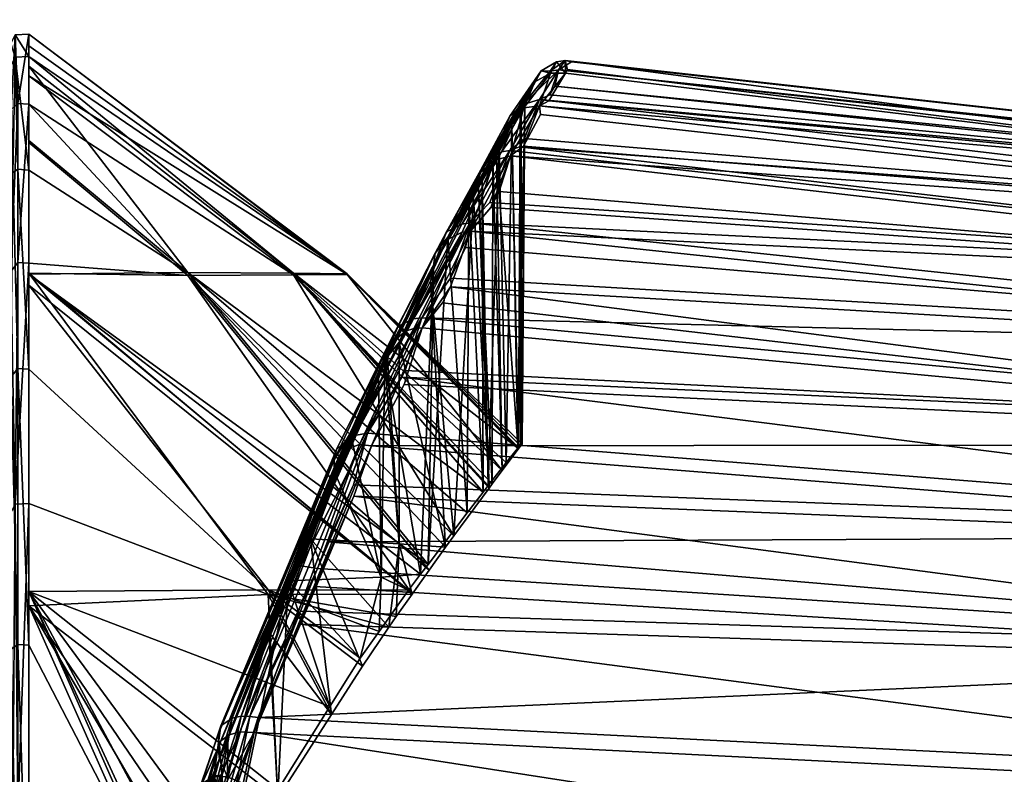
# Model space of a CAD drawing. Extents: x -0.107 to 0.167, y -0.11 to 0.018.
# Tile 359 of 376: x 0.128 to 0.14, y -0.071 to -0.062. Entities that reach past the tile are written whole.
import ezdxf

# ---------------------------------------------------------------- set-up
doc = ezdxf.new("R2010")
doc.units = 0
doc.layers.add('mesh', color=7, linetype='CONTINUOUS')

msp = doc.modelspace()

# ---------------------------------------------------------------- meshes
at = {"layer": 'mesh'}
mesh = msp.add_polyface(dxfattribs=at)
corners = [(0.127957, -0.062221, 0.005078), (0.127955, -0.061996, 0.003083), (0.127957, -0.062043, 0.00379), (0.127957, -0.062468, 0.006354), (0.127955, -0.06255, 0.006619), (0.132068, -0.064758, 0.002954), (0.128184, -0.062336, 0.005558), (0.128184, -0.061828, 0.002501), (0.132068, -0.064751, -0.000575), (0.128184, -0.061971, -0.000226), (0.128184, -0.0621, -0.002706), (0.128184, -0.063125, -0.006427), (0.128184, -0.062216, -0.003126), (0.128184, -0.063485, -0.007732), (0.128184, -0.062682, 0.007644), (0.127955, -0.061974, -0.000499), (0.127957, -0.061929, -0.000104), (0.127962, -0.061941, 0.002495), (0.127964, -0.062212, -0.002688), (0.127967, -0.062748, 0.007625), (0.127955, -0.062857, 0.007593), (0.128015, -0.061836, 0.0025), (0.128015, -0.062108, -0.002705), (0.127987, -0.063517, -0.007719), (0.128049, -0.062671, 0.007647), (0.128049, -0.063474, -0.007736), (0.127955, -0.062476, -0.00513), (0.127955, -0.06165, 0.001147), (0.127955, -0.062486, -0.004042)]
mesh.append_faces([[corners[k] for k in face] for face in [(0, 1, 2, 2), (3, 4, 0, 0), (5, 6, 7, 7), (8, 9, 10, 10), (10, 11, 12, 12), (13, 11, 10, 10), (9, 7, 10, 10), (6, 14, 7, 7), (15, 16, 17, 17), (18, 16, 15, 15), (17, 0, 2, 2), (17, 3, 0, 0), (19, 3, 17, 17), (17, 16, 18, 18), (2, 1, 17, 17), (3, 20, 4, 4), (19, 20, 3, 3), (17, 21, 19, 19), (17, 22, 21, 21), (18, 22, 17, 17), (18, 23, 22, 22), (19, 21, 24, 24), (23, 25, 22, 22), (24, 7, 14, 14), (21, 7, 24, 24), (21, 10, 7, 7), (22, 10, 21, 21), (22, 13, 10, 10), (25, 13, 22, 22), (15, 26, 18, 18), (17, 27, 15, 15), (26, 28, 18, 18), (1, 27, 17, 17)]])
mesh = msp.add_polyface(dxfattribs=at)
corners = [(0.128184, -0.064754, -0.010137), (0.133053, -0.068297, -0.008831), (0.130122, -0.064737, -0.007326), (0.133726, -0.067415, -0.005199), (0.131412, -0.064744, -0.004042), (0.13415, -0.066879, -0.001253), (0.132068, -0.064751, -0.000575), (0.134179, -0.066849, 0.000818), (0.132068, -0.064758, 0.002954), (0.134157, -0.066872, -0.000778), (0.133957, -0.067152, 0.006055), (0.131412, -0.064765, 0.00642), (0.133367, -0.067947, 0.009941), (0.130122, -0.064772, 0.009705), (0.128184, -0.062336, 0.005558), (0.128184, -0.062216, -0.003126), (0.133293, -0.064304, -0.008062), (0.133118, -0.064657, -0.008725), (0.128184, -0.061828, 0.002501), (0.128184, -0.062682, 0.007644), (0.128184, -0.0621, -0.002706), (0.128184, -0.061971, -0.000226), (0.132875, -0.0653, -0.011356), (0.132111, -0.066732, -0.01347), (0.132977, -0.065289, -0.011391), (0.132689, -0.065389, -0.011253), (0.133279, -0.06424, -0.008947), (0.133567, -0.06413, -0.009059), (0.132878, -0.06542, 0.013812), (0.132072, -0.066887, 0.015866), (0.132779, -0.065453, 0.013765), (0.132701, -0.065587, 0.012845), (0.133084, -0.06484, 0.011145), (0.133143, -0.064597, 0.011265), (0.132563, -0.065758, 0.013526), (0.132561, -0.065861, 0.013468), (0.133468, -0.064242, 0.011494), (0.132625, -0.065582, 0.013646), (0.133281, -0.064337, 0.01141), (0.133141, -0.064501, -0.008804), (0.132527, -0.065843, -0.010954), (0.13256, -0.06564, -0.011074), (0.13298, -0.06541, 0.013847), (0.132218, -0.066835, 0.015953)]
mesh.append_faces([[corners[k] for k in face] for face in [(0, 1, 2, 2), (3, 4, 2, 2), (4, 5, 6, 6), (6, 7, 8, 8), (5, 9, 6, 6), (10, 11, 8, 8), (11, 12, 13, 13), (11, 14, 8, 8), (4, 15, 2, 2), (16, 1, 17, 17), (8, 18, 6, 6), (13, 19, 11, 11), (6, 20, 4, 4), (18, 21, 6, 6), (22, 23, 24, 24), (25, 23, 22, 22), (22, 26, 25, 25), (24, 27, 22, 22), (28, 29, 30, 30), (31, 32, 33, 33), (33, 34, 31, 31), (34, 35, 31, 31), (30, 36, 28, 28), (37, 38, 30, 30), (33, 37, 34, 34), (33, 38, 37, 37), (39, 40, 41, 41), (39, 17, 40, 40), (39, 16, 17, 17), (26, 41, 25, 25), (26, 39, 41, 41), (42, 43, 28, 28)]])
mesh = msp.add_polyface(dxfattribs=at)
corners = [(0.128184, -0.062216, -0.003126), (0.128184, -0.063125, -0.006427), (0.130122, -0.064737, -0.007326), (0.127955, -0.065049, -0.010702), (0.127957, -0.065308, -0.011187), (0.127957, -0.06467, -0.010054), (0.128184, -0.064622, 0.012483), (0.130122, -0.064772, 0.009705), (0.128184, -0.064745, 0.012663), (0.131412, -0.064765, 0.00642), (0.128184, -0.062682, 0.007644), (0.128184, -0.062336, 0.005558), (0.128184, -0.063147, 0.008804), (0.131412, -0.064744, -0.004042), (0.128184, -0.0621, -0.002706), (0.128184, -0.063485, -0.007732), (0.128184, -0.064754, -0.010137), (0.128184, -0.065917, -0.012343), (0.128184, -0.064889, -0.010395), (0.127955, -0.063618, -0.007678), (0.127964, -0.066011, -0.01228), (0.127957, -0.062759, -0.005228), (0.127955, -0.063518, -0.007467), (0.127955, -0.062486, -0.004042), (0.127964, -0.062212, -0.002688), (0.127967, -0.062748, 0.007625), (0.127955, -0.063624, 0.010031), (0.127955, -0.062857, 0.007593), (0.127963, -0.064722, 0.01243), (0.127957, -0.065358, 0.013563), (0.127955, -0.065195, 0.013248), (0.127987, -0.063517, -0.007719), (0.128049, -0.062671, 0.007647), (0.128049, -0.064612, 0.012488), (0.128049, -0.065908, -0.01235), (0.128049, -0.063474, -0.007736), (0.127955, -0.064899, 0.013272)]
mesh.append_faces([[corners[k] for k in face] for face in [(0, 1, 2, 2), (3, 4, 5, 5), (6, 7, 8, 8), (9, 10, 11, 11), (7, 12, 10, 10), (6, 12, 7, 7), (13, 14, 0, 0), (2, 15, 16, 16), (2, 1, 15, 15), (15, 17, 16, 16), (17, 18, 16, 16), (12, 6, 10, 10), (5, 4, 19, 19), (4, 20, 19, 19), (19, 21, 22, 22), (19, 23, 21, 21), (24, 23, 19, 19), (25, 26, 27, 27), (28, 26, 25, 25), (29, 30, 28, 28), (19, 31, 24, 24), (19, 20, 31, 31), (28, 32, 33, 33), (25, 32, 28, 28), (31, 34, 35, 35), (20, 34, 31, 31), (33, 10, 6, 6), (32, 10, 33, 33), (35, 17, 15, 15), (34, 17, 35, 35), (36, 28, 30, 30), (36, 26, 28, 28)]])
mesh = msp.add_polyface(dxfattribs=at)
corners = [(0.134601, -0.062462, -0.003134), (0.134538, -0.062569, -0.003617), (0.148091, -0.063876, -0.003378), (0.148091, -0.068102, 0.01646), (0.148091, -0.069567, 0.018244), (0.132149, -0.067464, 0.016764), (0.148091, -0.066833, 0.014534), (0.133229, -0.065104, 0.013313), (0.133328, -0.06491, 0.012889), (0.148091, -0.064933, 0.010345), (0.133821, -0.063942, 0.010764), (0.133921, -0.063746, 0.010334), (0.134217, -0.063195, 0.008484), (0.134425, -0.062808, 0.007183), (0.148091, -0.064317, 0.008125), (0.134169, -0.063202, -0.006468), (0.148091, -0.064248, -0.005653), (0.134228, -0.0631, -0.00601), (0.148091, -0.065661, -0.01003), (0.133511, -0.064429, -0.009736), (0.133326, -0.064805, -0.010413), (0.132732, -0.066013, -0.012586), (0.148091, -0.0667, -0.012086), (0.132772, -0.065932, -0.012439), (0.134643, -0.06226, -0.001418), (0.159952, -0.064952, 0.001232), (0.134805, -0.062164, 0.000139), (0.159952, -0.065016, -0.002573), (0.134724, -0.062147, 0.001236), (0.148091, -0.063922, 0.005854), (0.134754, -0.062258, 0.003615), (0.132762, -0.066104, 0.01487), (0.13298, -0.06541, 0.013847), (0.132365, -0.066851, 0.016023), (0.148091, -0.065773, 0.012489), (0.133569, -0.064229, 0.011523), (0.134058, -0.063313, 0.009064), (0.134525, -0.062641, 0.006103), (0.134728, -0.062301, 0.003897), (0.134414, -0.062701, 0.006515), (0.134414, -0.062624, -0.004043), (0.134051, -0.063245, -0.006602), (0.148091, -0.064842, -0.007878), (0.133567, -0.06413, -0.009059), (0.133805, -0.06388, -0.008276), (0.132977, -0.065289, -0.011391), (0.132314, -0.066696, -0.013565), (0.132143, -0.067325, -0.014314), (0.148091, -0.06795, -0.014024)]
mesh.append_faces([[corners[k] for k in face] for face in [(0, 1, 2, 2), (3, 4, 5, 5), (6, 7, 8, 8), (9, 10, 11, 11), (12, 13, 14, 14), (15, 16, 17, 17), (18, 19, 20, 20), (21, 22, 23, 23), (24, 25, 26, 26), (0, 27, 24, 24), (25, 28, 26, 26), (29, 30, 28, 28), (6, 31, 32, 32), (5, 33, 3, 3), (34, 8, 35, 35), (32, 7, 6, 6), (9, 11, 36, 36), (35, 10, 9, 9), (14, 36, 12, 12), (14, 9, 36, 36), (29, 37, 38, 38), (29, 39, 37, 37), (14, 13, 39, 39), (40, 2, 1, 1), (17, 16, 40, 40), (41, 42, 15, 15), (18, 43, 19, 19), (42, 44, 43, 43), (41, 44, 42, 42), (45, 18, 20, 20), (23, 22, 45, 45), (46, 47, 48, 48)]])
mesh = msp.add_polyface(dxfattribs=at)
corners = [(0.148091, -0.06795, -0.014024), (0.159952, -0.067381, -0.011768), (0.148091, -0.0667, -0.012086), (0.159952, -0.068202, -0.013403), (0.159952, -0.068395, -0.01364), (0.148091, -0.065661, -0.01003), (0.159952, -0.065963, -0.008192), (0.148091, -0.064842, -0.007878), (0.159952, -0.066403, -0.009697), (0.148091, -0.064248, -0.005653), (0.159952, -0.065315, -0.005336), (0.148091, -0.063876, -0.003378), (0.159952, -0.065426, -0.006355), (0.159952, -0.065762, -0.007507), (0.159952, -0.065079, -0.00316), (0.148091, -0.066833, 0.014534), (0.166009, -0.06774, 0.014108), (0.148091, -0.068102, 0.01646), (0.148091, -0.064933, 0.010345), (0.166009, -0.066905, 0.011968), (0.148091, -0.065773, 0.012489), (0.133328, -0.06491, 0.012889), (0.134169, -0.063202, -0.006468), (0.132732, -0.066013, -0.012586), (0.159952, -0.066508, -0.010028), (0.134643, -0.06226, -0.001418), (0.159952, -0.065016, -0.002573), (0.159952, -0.064952, 0.001232), (0.134601, -0.062462, -0.003134), (0.148091, -0.063922, 0.005854), (0.134724, -0.062147, 0.001236), (0.134728, -0.062301, 0.003897), (0.134754, -0.062258, 0.003615), (0.166037, -0.065703, 0.005909), (0.148091, -0.064317, 0.008125), (0.166059, -0.067303, 0.013016), (0.132365, -0.066851, 0.016023), (0.133569, -0.064229, 0.011523), (0.16601, -0.066236, 0.009617), (0.134414, -0.062701, 0.006515), (0.134414, -0.062624, -0.004043), (0.133567, -0.06413, -0.009059), (0.132977, -0.065289, -0.011391)]
mesh.append_faces([[corners[k] for k in face] for face in [(0, 1, 2, 2), (0, 3, 1, 1), (4, 3, 0, 0), (5, 6, 7, 7), (5, 8, 6, 6), (9, 10, 11, 11), (9, 12, 10, 10), (7, 12, 9, 9), (7, 13, 12, 12), (6, 13, 7, 7), (10, 14, 11, 11), (15, 16, 17, 17), (18, 19, 20, 20), (15, 21, 20, 20), (22, 7, 9, 9), (23, 0, 2, 2), (24, 5, 2, 2), (2, 1, 24, 24), (24, 8, 5, 5), (25, 26, 27, 27), (11, 26, 28, 28), (11, 14, 26, 26), (29, 30, 27, 27), (31, 32, 29, 29), (29, 33, 34, 34), (20, 35, 15, 15), (17, 36, 15, 15), (20, 37, 18, 18), (38, 18, 34, 34), (34, 39, 29, 29), (40, 9, 11, 11), (7, 41, 5, 5), (42, 2, 5, 5)]])
mesh = msp.add_polyface(dxfattribs=at)
corners = [(0.133889, -0.06331, 0.006337), (0.134234, -0.062703, 0.002899), (0.134199, -0.062682, 0.003831), (0.134601, -0.062462, -0.003134), (0.134643, -0.06226, -0.001418), (0.134538, -0.062569, -0.003617), (0.133949, -0.063262, -0.00658), (0.134414, -0.062624, -0.004043), (0.134213, -0.062684, -0.00401), (0.134542, -0.062279, -0.00141), (0.134432, -0.062273, 0.001235), (0.134728, -0.062301, 0.003897), (0.134724, -0.062147, 0.001236), (0.134754, -0.062258, 0.003615), (0.134525, -0.062641, 0.006103), (0.134414, -0.062701, 0.006515), (0.134622, -0.062166, 0.001236), (0.134545, -0.062301, 0.003888), (0.13422, -0.062727, 0.006487), (0.134058, -0.063313, 0.009064), (0.134189, -0.062769, 0.001241), (0.134274, -0.062549, 0.001234), (0.134058, -0.062872, 0.006439), (0.133979, -0.063062, 0.006392), (0.134175, -0.062788, 0.000751), (0.134077, -0.06293, -0.002813), (0.133972, -0.063019, -0.003917), (0.134051, -0.062829, -0.003964), (0.134355, -0.062407, 0.003867), (0.134805, -0.062164, 0.000139)]
mesh.append_faces([[corners[k] for k in face] for face in [(0, 1, 2, 2), (3, 4, 5, 5), (6, 7, 8, 8), (8, 9, 10, 10), (8, 4, 9, 9), (7, 4, 8, 8), (7, 5, 4, 4), (11, 12, 13, 13), (14, 15, 11, 11), (11, 16, 12, 12), (11, 17, 16, 16), (15, 17, 11, 11), (15, 18, 17, 17), (19, 18, 15, 15), (1, 20, 21, 21), (10, 22, 23, 23), (21, 24, 25, 25), (20, 24, 21, 21), (10, 26, 27, 27), (10, 21, 26, 26), (23, 21, 10, 10), (23, 2, 21, 21), (2, 1, 21, 21), (28, 17, 18, 18), (10, 17, 28, 28), (10, 16, 17, 17), (9, 16, 10, 10), (9, 12, 16, 16), (4, 12, 9, 9), (4, 29, 12, 12), (10, 27, 8, 8), (28, 22, 10, 10), (18, 22, 28, 28)]])
mesh = msp.add_polyface(dxfattribs=at)
corners = [(0.134077, -0.06293, -0.002813), (0.134008, -0.067054, -0.003131), (0.13392, -0.063206, -0.003866), (0.134175, -0.062788, 0.000751), (0.134157, -0.066872, -0.000778), (0.134189, -0.062769, 0.001241), (0.134179, -0.066849, 0.000818), (0.134234, -0.062703, 0.002899), (0.134202, -0.066826, 0.0024), (0.134152, -0.066892, 0.003146), (0.133889, -0.06331, 0.006337), (0.133845, -0.063388, 0.00678), (0.133957, -0.067152, 0.006055), (0.133667, -0.063701, 0.008551), (0.133836, -0.067314, 0.00685), (0.133465, -0.064144, -0.00903), (0.134051, -0.063245, -0.006602), (0.133949, -0.063262, -0.00658), (0.134213, -0.062684, -0.00401), (0.133762, -0.063364, -0.006518), (0.134414, -0.062624, -0.004043), (0.134228, -0.0631, -0.00601), (0.134169, -0.063202, -0.006468), (0.133567, -0.06413, -0.009059), (0.133805, -0.06388, -0.008276), (0.134217, -0.063195, 0.008484), (0.134414, -0.062701, 0.006515), (0.134425, -0.062808, 0.007183), (0.134058, -0.063313, 0.009064), (0.133858, -0.063368, 0.009013), (0.13422, -0.062727, 0.006487), (0.133569, -0.064229, 0.011523), (0.133921, -0.063746, 0.010334), (0.133821, -0.063942, 0.010764), (0.133979, -0.063062, 0.006392), (0.133698, -0.063509, 0.008941), (0.134058, -0.062872, 0.006439), (0.133623, -0.063696, 0.00887), (0.133972, -0.063019, -0.003917), (0.133712, -0.06357, -0.005257), (0.134274, -0.062549, 0.001234), (0.134051, -0.062829, -0.003964), (0.133616, -0.063631, -0.006412), (0.134199, -0.062682, 0.003831)]
mesh.append_faces([[corners[k] for k in face] for face in [(0, 1, 2, 2), (3, 4, 0, 0), (5, 6, 3, 3), (7, 8, 5, 5), (7, 9, 8, 8), (10, 9, 7, 7), (11, 12, 10, 10), (13, 14, 11, 11), (15, 16, 17, 17), (17, 18, 19, 19), (16, 20, 17, 17), (16, 21, 20, 20), (22, 21, 16, 16), (23, 24, 16, 16), (25, 26, 27, 27), (25, 28, 26, 26), (28, 29, 30, 30), (31, 29, 28, 28), (28, 32, 33, 33), (13, 11, 34, 34), (35, 36, 29, 29), (35, 34, 36, 36), (37, 13, 34, 34), (38, 2, 39, 39), (38, 0, 2, 2), (40, 0, 38, 38), (41, 42, 19, 19), (41, 38, 42, 42), (34, 10, 43, 43), (11, 10, 34, 34), (18, 41, 19, 19), (30, 29, 36, 36)]])
mesh = msp.add_polyface(dxfattribs=at)
corners = [(0.133788, -0.067335, -0.004743), (0.131412, -0.064744, -0.004042), (0.133726, -0.067415, -0.005199), (0.134008, -0.067054, -0.003131), (0.13415, -0.066879, -0.001253), (0.132068, -0.064758, 0.002954), (0.134202, -0.066826, 0.0024), (0.134152, -0.066892, 0.003146), (0.134179, -0.066849, 0.000818), (0.132068, -0.064751, -0.000575), (0.134157, -0.066872, -0.000778), (0.133957, -0.067152, 0.006055), (0.133836, -0.067314, 0.00685), (0.131412, -0.064765, 0.00642), (0.133797, -0.067368, 0.007112), (0.133367, -0.067947, 0.009941), (0.148091, -0.069567, 0.018244), (0.131673, -0.068569, 0.018084), (0.132149, -0.067464, 0.016764), (0.131496, -0.069025, 0.018519), (0.148091, -0.06795, -0.014024), (0.132143, -0.067325, -0.014314), (0.131831, -0.068021, -0.01523), (0.133118, -0.064657, -0.008725), (0.133053, -0.068297, -0.008831), (0.132961, -0.068418, -0.009252), (0.133293, -0.064304, -0.008062), (0.133529, -0.067667, -0.006645), (0.133551, -0.063853, -0.006339), (0.133712, -0.06357, -0.005257), (0.13392, -0.063206, -0.003866), (0.134077, -0.06293, -0.002813), (0.134175, -0.062788, 0.000751), (0.134189, -0.062769, 0.001241), (0.133889, -0.06331, 0.006337), (0.133845, -0.063388, 0.00678), (0.133667, -0.063701, 0.008551), (0.133606, -0.06382, 0.008824), (0.133084, -0.06484, 0.011145), (0.133266, -0.068089, 0.010367), (0.132701, -0.065587, 0.012845), (0.132701, -0.068048, 0.012894), (0.133068, -0.068367, 0.011203), (0.132527, -0.065843, -0.010954), (0.148091, -0.066833, 0.014534), (0.132365, -0.066851, 0.016023), (0.132762, -0.066104, 0.01487), (0.132314, -0.066696, -0.013565), (0.132732, -0.066013, -0.012586), (0.148091, -0.069397, -0.015823), (0.131703, -0.068346, -0.015555), (0.131495, -0.068869, -0.016078)]
mesh.append_faces([[corners[k] for k in face] for face in [(0, 1, 2, 2), (1, 3, 4, 4), (5, 6, 7, 7), (5, 8, 6, 6), (9, 10, 8, 8), (11, 5, 7, 7), (12, 13, 11, 11), (13, 14, 15, 15), (16, 17, 18, 18), (16, 19, 17, 17), (20, 21, 22, 22), (23, 24, 25, 25), (26, 27, 24, 24), (28, 2, 27, 27), (29, 0, 2, 2), (30, 3, 0, 0), (31, 4, 3, 3), (31, 10, 4, 4), (32, 8, 10, 10), (33, 6, 8, 8), (34, 11, 7, 7), (35, 12, 11, 11), (36, 14, 12, 12), (37, 15, 14, 14), (38, 39, 15, 15), (40, 39, 38, 38), (41, 39, 40, 40), (41, 42, 39, 39), (25, 43, 23, 23), (44, 45, 46, 46), (47, 20, 48, 48), (49, 50, 51, 51), (49, 22, 50, 50)]])
mesh = msp.add_polyface(dxfattribs=at)
corners = [(0.133606, -0.06382, 0.008824), (0.133667, -0.063701, 0.008551), (0.133623, -0.063696, 0.00887), (0.133551, -0.063853, -0.006339), (0.133529, -0.067667, -0.006645), (0.133293, -0.064304, -0.008062), (0.133712, -0.06357, -0.005257), (0.133726, -0.067415, -0.005199), (0.13392, -0.063206, -0.003866), (0.133788, -0.067335, -0.004743), (0.133797, -0.067368, 0.007112), (0.133084, -0.06484, 0.011145), (0.133367, -0.067947, 0.009941), (0.133279, -0.06424, -0.008947), (0.133949, -0.063262, -0.00658), (0.133762, -0.063364, -0.006518), (0.133465, -0.064144, -0.00903), (0.133567, -0.06413, -0.009059), (0.134051, -0.063245, -0.006602), (0.133326, -0.064805, -0.010413), (0.133511, -0.064429, -0.009736), (0.132875, -0.0653, -0.011356), (0.132977, -0.065289, -0.011391), (0.13298, -0.06541, 0.013847), (0.133328, -0.06491, 0.012889), (0.133229, -0.065104, 0.013313), (0.133569, -0.064229, 0.011523), (0.133468, -0.064242, 0.011494), (0.133858, -0.063368, 0.009013), (0.134058, -0.063313, 0.009064), (0.133821, -0.063942, 0.010764), (0.133979, -0.063062, 0.006392), (0.133698, -0.063509, 0.008941), (0.132779, -0.065453, 0.013765), (0.133281, -0.064337, 0.01141), (0.133143, -0.064597, 0.011265), (0.133616, -0.063631, -0.006412), (0.133141, -0.064501, -0.008804), (0.133972, -0.063019, -0.003917), (0.132878, -0.06542, 0.013812)]
mesh.append_faces([[corners[k] for k in face] for face in [(0, 1, 2, 2), (3, 4, 5, 5), (6, 7, 3, 3), (8, 9, 6, 6), (0, 10, 1, 1), (11, 12, 0, 0), (13, 14, 15, 15), (16, 14, 13, 13), (17, 18, 16, 16), (17, 19, 20, 20), (21, 16, 13, 13), (21, 17, 16, 16), (22, 19, 17, 17), (23, 24, 25, 25), (23, 26, 24, 24), (27, 26, 23, 23), (27, 28, 26, 26), (29, 30, 26, 26), (2, 31, 32, 32), (33, 34, 27, 27), (34, 28, 27, 27), (34, 32, 28, 28), (35, 32, 34, 34), (35, 2, 32, 32), (35, 0, 2, 2), (11, 0, 35, 35), (36, 5, 37, 37), (36, 3, 5, 5), (36, 6, 3, 3), (38, 6, 36, 36), (15, 37, 13, 13), (15, 36, 37, 37), (23, 39, 27, 27)]])
mesh = msp.add_polyface(dxfattribs=at)
corners = [(0.127955, -0.072244, -0.018568), (0.127957, -0.072389, -0.018693), (0.127957, -0.071335, -0.017933), (0.127955, -0.067046, -0.013675), (0.127957, -0.067574, -0.014356), (0.127957, -0.066762, -0.013341), (0.127957, -0.06606, 0.014657), (0.127955, -0.065195, 0.013248), (0.127957, -0.065358, 0.013563), (0.127957, -0.066821, 0.015711), (0.127955, -0.067228, 0.016197), (0.128184, -0.073092, -0.01923), (0.130081, -0.073245, -0.017851), (0.130149, -0.073083, -0.017669), (0.128184, -0.073428, -0.019487), (0.129875, -0.074267, -0.018668), (0.13033, -0.07265, -0.017185), (0.130623, -0.071951, -0.016402), (0.128184, -0.068628, -0.015547), (0.128184, -0.073203, 0.02148), (0.130103, -0.073312, 0.020168), (0.130012, -0.073809, 0.020545), (0.130139, -0.073214, 0.020068), (0.128184, -0.071348, 0.02037), (0.128184, -0.068805, 0.01797), (0.128184, -0.067556, 0.016792), (0.131103, -0.068664, 0.014877), (0.128184, -0.064745, 0.012663), (0.128184, -0.064889, -0.010395), (0.132814, -0.068614, -0.00993), (0.128184, -0.064754, -0.010137), (0.128184, -0.065917, -0.012343), (0.131103, -0.068608, -0.012514), (0.130192, -0.072979, -0.017553), (0.128184, -0.069284, -0.016323), (0.128184, -0.064622, 0.012483), (0.128184, -0.075821, 0.023048), (0.127957, -0.073567, 0.021739), (0.127955, -0.075592, 0.0228), (0.127957, -0.07247, 0.021041), (0.127955, -0.069463, -0.016317), (0.127955, -0.073527, -0.019322), (0.127967, -0.069332, -0.016274), (0.127964, -0.066011, -0.01228), (0.127955, -0.065049, -0.010702), (0.127957, -0.065308, -0.011187), (0.127967, -0.073464, -0.019428), (0.127955, -0.067683, 0.016682), (0.127963, -0.064722, 0.01243), (0.127955, -0.071464, 0.020219), (0.127957, -0.069428, 0.018606), (0.127987, -0.07137, 0.020342), (0.128015, -0.067562, 0.016787), (0.128049, -0.071341, 0.020379), (0.128049, -0.064612, 0.012488), (0.128049, -0.069276, -0.016332), (0.128049, -0.065908, -0.01235), (0.128049, -0.073422, -0.019497), (0.127955, -0.064899, -0.010978), (0.127955, -0.068753, 0.018294), (0.127955, -0.073775, 0.022148)]
mesh.append_faces([[corners[k] for k in face] for face in [(0, 1, 2, 2), (3, 4, 5, 5), (6, 7, 8, 8), (9, 10, 6, 6), (11, 12, 13, 13), (14, 12, 11, 11), (14, 15, 12, 12), (16, 17, 18, 18), (19, 20, 21, 21), (19, 22, 20, 20), (23, 22, 19, 19), (23, 24, 22, 22), (25, 26, 24, 24), (25, 27, 26, 26), (28, 29, 30, 30), (31, 32, 28, 28), (31, 18, 32, 32), (18, 13, 33, 33), (34, 13, 18, 18), (34, 11, 13, 13), (14, 11, 34, 34), (31, 34, 18, 18), (35, 27, 25, 25), (25, 24, 23, 23), (19, 36, 23, 23), (37, 38, 39, 39), (0, 2, 40, 40), (41, 1, 0, 0), (5, 42, 43, 43), (4, 42, 5, 5), (4, 40, 42, 42), (44, 43, 45, 45), (3, 5, 43, 43), (40, 4, 3, 3), (2, 42, 40, 40), (1, 42, 2, 2), (1, 46, 42, 42), (41, 46, 1, 1), (47, 8, 48, 48), (47, 6, 8, 8), (9, 6, 47, 47), (9, 47, 10, 10), (49, 50, 47, 47), (49, 47, 51, 51), (47, 52, 51, 51), (47, 48, 52, 52), (51, 52, 53, 53), (48, 54, 52, 52), (43, 55, 56, 56), (42, 55, 43, 43), (42, 57, 55, 55), (46, 57, 42, 42), (53, 25, 23, 23), (52, 25, 53, 53), (52, 35, 25, 25), (54, 35, 52, 52), (56, 34, 31, 31), (55, 34, 56, 56), (55, 14, 34, 34), (57, 14, 55, 55), (58, 43, 44, 44), (58, 3, 43, 43), (59, 39, 60, 60), (59, 49, 39, 39)]])
mesh = msp.add_polyface(dxfattribs=at)
corners = [(0.130122, -0.064772, 0.009705), (0.133068, -0.068367, 0.011203), (0.132861, -0.068659, 0.012078), (0.131103, -0.068608, -0.012514), (0.131856, -0.070033, -0.01312), (0.132224, -0.069443, -0.012027), (0.132456, -0.069116, -0.011204), (0.131103, -0.068664, 0.014877), (0.132255, -0.069538, 0.014391), (0.131875, -0.070129, 0.015492), (0.132574, -0.069063, 0.01329), (0.132665, -0.068935, 0.012906), (0.128184, -0.064754, -0.010137), (0.132961, -0.068418, -0.009252), (0.133053, -0.068297, -0.008831), (0.130878, -0.070152, -0.017348), (0.130981, -0.070167, -0.017374), (0.131495, -0.068869, -0.016078), (0.131215, -0.068812, 0.017506), (0.131112, -0.069125, 0.017759), (0.131618, -0.067984, 0.016279), (0.132149, -0.067464, 0.016764), (0.131673, -0.068569, 0.018084), (0.131496, -0.069025, 0.018519), (0.131897, -0.067351, 0.015458), (0.132701, -0.068048, 0.012894), (0.132532, -0.065918, 0.013598), (0.131345, -0.0685, -0.014568), (0.13248, -0.068453, -0.011217), (0.128184, -0.068628, -0.015547), (0.128184, -0.064745, 0.012663), (0.132814, -0.068614, -0.00993), (0.128184, -0.064889, -0.010395), (0.131703, -0.068346, -0.015555), (0.131502, -0.068317, -0.015505), (0.130771, -0.070151, -0.017302), (0.131401, -0.068342, -0.015443), (0.132111, -0.066732, -0.01347), (0.132314, -0.066696, -0.013565), (0.132143, -0.067325, -0.014314), (0.131831, -0.068021, -0.01523), (0.130508, -0.070676, 0.019207), (0.132563, -0.065758, 0.013526), (0.131915, -0.067195, 0.015584), (0.131927, -0.067066, 0.015683), (0.132625, -0.065582, 0.013646), (0.132072, -0.066887, 0.015866), (0.130491, -0.070529, 0.019373), (0.131906, -0.067023, -0.013189), (0.132106, -0.06669, -0.012546), (0.131907, -0.067165, -0.013076), (0.13256, -0.06564, -0.011074), (0.130508, -0.070494, -0.016795), (0.130488, -0.070383, -0.016914), (0.131936, -0.066894, -0.013293), (0.130525, -0.070267, -0.017062), (0.130931, -0.070348, 0.019777), (0.132365, -0.066851, 0.016023), (0.130758, -0.070339, 0.019711), (0.132218, -0.066835, 0.015953), (0.130625, -0.070377, 0.019608), (0.130525, -0.070452, 0.019476), (0.130662, -0.070173, -0.01723), (0.132689, -0.065389, -0.011253)]
mesh.append_faces([[corners[k] for k in face] for face in [(0, 1, 2, 2), (3, 4, 5, 5), (5, 6, 3, 3), (7, 8, 9, 9), (10, 8, 7, 7), (7, 11, 10, 10), (12, 13, 14, 14), (15, 16, 17, 17), (18, 19, 20, 20), (21, 22, 23, 23), (24, 20, 25, 25), (25, 26, 24, 24), (9, 20, 19, 19), (8, 20, 9, 9), (8, 10, 20, 20), (27, 5, 4, 4), (28, 5, 27, 27), (29, 4, 3, 3), (30, 2, 7, 7), (30, 0, 2, 2), (12, 31, 13, 13), (32, 3, 31, 31), (33, 15, 17, 17), (34, 15, 33, 33), (34, 35, 15, 15), (34, 36, 35, 35), (34, 37, 36, 36), (34, 38, 37, 37), (33, 38, 34, 34), (33, 39, 38, 38), (40, 39, 33, 33), (41, 19, 18, 18), (42, 43, 24, 24), (44, 43, 42, 42), (42, 45, 44, 44), (45, 46, 44, 44), (43, 20, 24, 24), (43, 18, 20, 20), (43, 41, 18, 18), (44, 41, 43, 43), (44, 47, 41, 41), (48, 49, 50, 50), (48, 51, 49, 49), (52, 50, 27, 27), (52, 48, 50, 50), (53, 48, 52, 52), (54, 53, 55, 55), (54, 48, 53, 53), (51, 48, 54, 54), (54, 55, 36, 36), (56, 21, 23, 23), (57, 21, 56, 56), (58, 59, 56, 56), (58, 46, 59, 59), (60, 46, 58, 58), (61, 46, 60, 60), (61, 44, 46, 46), (47, 44, 61, 61), (36, 62, 35, 35), (37, 54, 36, 36), (63, 54, 37, 37), (57, 56, 59, 59), (28, 27, 50, 50), (50, 49, 28, 28)]])
mesh = msp.add_polyface(dxfattribs=at)
corners = [(0.130122, -0.064737, -0.007326), (0.133053, -0.068297, -0.008831), (0.133529, -0.067667, -0.006645), (0.133726, -0.067415, -0.005199), (0.133788, -0.067335, -0.004743), (0.134008, -0.067054, -0.003131), (0.131412, -0.064744, -0.004042), (0.130122, -0.064772, 0.009705), (0.133266, -0.068089, 0.010367), (0.133068, -0.068367, 0.011203), (0.133367, -0.067947, 0.009941), (0.133836, -0.067314, 0.00685), (0.133797, -0.067368, 0.007112), (0.131412, -0.064765, 0.00642), (0.131103, -0.068664, 0.014877), (0.132861, -0.068659, 0.012078), (0.132665, -0.068935, 0.012906), (0.13248, -0.068453, -0.011217), (0.132449, -0.066, -0.011248), (0.132527, -0.065843, -0.010954), (0.132106, -0.06669, -0.012546), (0.132701, -0.068048, 0.012894), (0.132561, -0.065861, 0.013468), (0.132532, -0.065918, 0.013598), (0.132701, -0.065587, 0.012845), (0.132574, -0.069063, 0.01329), (0.131618, -0.067984, 0.016279), (0.132456, -0.069116, -0.011204), (0.132224, -0.069443, -0.012027), (0.132961, -0.068418, -0.009252), (0.131103, -0.068608, -0.012514), (0.132814, -0.068614, -0.00993), (0.132977, -0.065289, -0.011391), (0.132314, -0.066696, -0.013565), (0.132772, -0.065932, -0.012439), (0.132111, -0.066732, -0.01347), (0.132732, -0.066013, -0.012586), (0.132878, -0.06542, 0.013812), (0.132218, -0.066835, 0.015953), (0.132072, -0.066887, 0.015866), (0.13298, -0.06541, 0.013847), (0.132762, -0.066104, 0.01487), (0.132365, -0.066851, 0.016023), (0.132563, -0.065758, 0.013526), (0.131897, -0.067351, 0.015458), (0.132779, -0.065453, 0.013765), (0.132625, -0.065582, 0.013646), (0.13256, -0.06564, -0.011074), (0.132689, -0.065389, -0.011253), (0.131936, -0.066894, -0.013293)]
mesh.append_faces([[corners[k] for k in face] for face in [(0, 1, 2, 2), (3, 0, 2, 2), (4, 5, 6, 6), (7, 8, 9, 9), (7, 10, 8, 8), (11, 12, 13, 13), (14, 15, 16, 16), (17, 18, 19, 19), (17, 20, 18, 18), (21, 22, 23, 23), (24, 22, 21, 21), (21, 16, 15, 15), (21, 25, 16, 16), (26, 25, 21, 21), (15, 9, 21, 21), (17, 27, 28, 28), (29, 17, 19, 19), (30, 27, 31, 31), (32, 33, 34, 34), (35, 33, 32, 32), (33, 36, 34, 34), (37, 38, 39, 39), (40, 41, 42, 42), (43, 23, 22, 22), (44, 23, 43, 43), (45, 39, 46, 46), (47, 18, 20, 20), (47, 19, 18, 18), (48, 47, 49, 49), (42, 38, 40, 40), (31, 27, 17, 17), (31, 17, 29, 29)]])
mesh = msp.add_polyface(dxfattribs=at)
corners = [(0.159952, -0.081263, -0.022585), (0.143489, -0.083694, -0.023089), (0.143877, -0.084711, -0.023165), (0.159952, -0.084116, -0.023021), (0.159952, -0.085175, -0.023184), (0.142862, -0.082799, -0.022984), (0.142073, -0.082126, -0.022883), (0.141217, -0.08169, -0.022807), (0.140159, -0.081426, -0.022758), (0.159952, -0.076748, -0.020954), (0.130177, -0.076592, -0.021332), (0.159952, -0.076995, -0.021057), (0.159952, -0.074983, -0.020033), (0.13025, -0.074483, -0.020284), (0.159952, -0.075543, -0.020453), (0.148091, -0.071025, -0.017462), (0.159952, -0.071417, -0.017361), (0.159952, -0.070675, -0.016448), (0.159952, -0.073157, -0.018665), (0.148091, -0.072814, -0.018921), (0.159952, -0.073541, -0.018953), (0.130344, -0.073159, -0.019553), (0.130286, -0.073502, -0.019788), (0.148091, -0.06795, -0.014024), (0.159952, -0.068486, -0.013752), (0.159952, -0.068395, -0.01364), (0.159952, -0.06992, -0.015518), (0.148091, -0.069397, -0.015823), (0.148091, -0.07121, 0.019866), (0.166009, -0.071716, 0.019574), (0.148091, -0.073015, 0.021308), (0.130176, -0.078979, 0.024382), (0.166008, -0.079553, 0.024425), (0.130176, -0.080131, 0.024757), (0.130177, -0.076699, 0.023639), (0.166008, -0.077258, 0.023451), (0.130177, -0.076821, 0.023679), (0.130197, -0.07533, 0.023028), (0.166008, -0.076525, 0.02314), (0.13025, -0.074695, 0.022668), (0.166008, -0.075282, 0.022353), (0.130359, -0.073366, 0.021912), (0.166008, -0.073744, 0.021379), (0.148091, -0.068102, 0.01646), (0.166009, -0.070223, 0.017884), (0.148091, -0.069567, 0.018244), (0.166009, -0.0692, 0.016623), (0.131496, -0.069025, 0.018519), (0.131831, -0.068021, -0.01523), (0.130981, -0.070167, -0.017374), (0.131495, -0.068869, -0.016078), (0.130601, -0.071629, -0.018505), (0.130694, -0.071073, -0.018124), (0.139514, -0.085778, -0.022986), (0.139067, -0.081426, -0.022761), (0.137992, -0.081687, -0.022813), (0.135571, -0.083726, -0.023095), (0.135158, -0.084737, -0.023167), (0.136175, -0.082894, -0.023003), (0.137076, -0.082141, -0.022893), (0.130175, -0.081041, -0.022645), (0.159952, -0.080321, -0.022441), (0.130176, -0.078723, -0.022109), (0.130177, -0.076468, -0.021287), (0.166035, -0.071315, 0.019222), (0.130175, -0.081346, 0.024962), (0.166008, -0.082748, 0.025202), (0.130174, -0.083636, 0.025347), (0.166008, -0.081536, 0.024908), (0.166034, -0.080943, 0.024831), (0.166034, -0.077393, 0.02357), (0.166034, -0.074136, 0.021667), (0.130931, -0.070348, 0.019777), (0.130424, -0.072581, 0.021466), (0.130613, -0.071824, 0.020896)]
mesh.append_faces([[corners[k] for k in face] for face in [(0, 1, 2, 2), (3, 2, 4, 4), (3, 0, 2, 2), (0, 5, 1, 1), (0, 6, 5, 5), (7, 6, 0, 0), (0, 8, 7, 7), (9, 10, 11, 11), (12, 13, 14, 14), (15, 16, 17, 17), (15, 18, 16, 16), (19, 18, 15, 15), (19, 20, 18, 18), (21, 20, 19, 19), (21, 12, 20, 20), (22, 12, 21, 21), (22, 13, 12, 12), (23, 24, 25, 25), (23, 26, 24, 24), (27, 26, 23, 23), (27, 17, 26, 26), (28, 29, 30, 30), (31, 32, 33, 33), (34, 35, 36, 36), (37, 38, 34, 34), (39, 40, 37, 37), (41, 30, 42, 42), (43, 44, 45, 45), (46, 44, 43, 43), (28, 47, 45, 45), (23, 48, 27, 27), (27, 15, 17, 17), (27, 49, 15, 15), (50, 49, 27, 27), (15, 51, 19, 19), (49, 52, 15, 15), (53, 54, 55, 55), (53, 8, 54, 54), (53, 7, 8, 8), (6, 7, 53, 53), (53, 5, 6, 6), (53, 1, 5, 5), (2, 1, 53, 53), (56, 57, 53, 53), (53, 58, 56, 56), (53, 59, 58, 58), (55, 59, 53, 53), (60, 54, 8, 8), (0, 60, 8, 8), (61, 60, 0, 0), (61, 62, 60, 60), (11, 62, 61, 61), (11, 10, 62, 62), (9, 63, 10, 10), (14, 63, 9, 9), (14, 13, 63, 63), (64, 28, 45, 45), (65, 66, 67, 67), (65, 68, 66, 66), (33, 69, 65, 65), (36, 70, 31, 31), (41, 71, 39, 39), (30, 72, 28, 28), (73, 74, 30, 30)]])
mesh = msp.add_polyface(dxfattribs=at)
corners = [(0.160487, -0.06819, -0.013409), (0.159952, -0.068395, -0.01364), (0.160488, -0.068378, -0.01366), (0.159952, -0.068202, -0.013403), (0.159952, -0.06992, -0.015518), (0.160492, -0.070594, -0.016519), (0.159952, -0.068486, -0.013752), (0.160494, -0.071962, -0.017868), (0.159952, -0.073157, -0.018665), (0.160495, -0.073448, -0.019086), (0.159952, -0.071417, -0.017361), (0.159952, -0.070675, -0.016448), (0.161059, -0.070544, -0.016573), (0.161481, -0.068212, -0.013774), (0.161053, -0.068324, -0.013698), (0.161488, -0.070444, -0.01667), (0.161062, -0.071915, -0.017929), (0.161494, -0.073322, -0.019271), (0.161064, -0.073405, -0.019153), (0.160498, -0.076702, -0.021076), (0.159952, -0.075543, -0.020453), (0.159952, -0.076748, -0.020954), (0.159952, -0.074983, -0.020033), (0.159952, -0.073541, -0.018953), (0.159952, -0.076995, -0.021057), (0.1605, -0.080313, -0.022451), (0.159952, -0.080321, -0.022441), (0.1605, -0.084101, -0.023133), (0.159952, -0.085175, -0.023184), (0.159952, -0.085777, -0.023195), (0.159952, -0.084116, -0.023021), (0.159952, -0.081263, -0.022585), (0.161069, -0.076669, -0.021154), (0.161498, -0.076607, -0.021288), (0.161072, -0.080292, -0.022536), (0.161502, -0.080254, -0.022681), (0.161073, -0.084094, -0.023222), (0.161503, -0.084082, -0.023372), (0.161073, -0.087941, -0.023197), (0.1605, -0.087933, -0.023108), (0.148091, -0.073015, 0.021308), (0.166008, -0.07341, 0.021082), (0.166008, -0.073744, 0.021379), (0.166009, -0.071716, 0.019574), (0.130177, -0.076699, 0.023639), (0.166008, -0.076525, 0.02314), (0.166008, -0.077258, 0.023451), (0.130197, -0.07533, 0.023028), (0.166008, -0.075282, 0.022353), (0.148091, -0.068102, 0.01646), (0.16604, -0.069044, 0.016347), (0.166009, -0.0692, 0.016623), (0.166009, -0.068881, 0.016074), (0.166035, -0.071315, 0.019222), (0.148091, -0.069567, 0.018244), (0.166009, -0.070223, 0.017884), (0.148091, -0.07121, 0.019866), (0.130174, -0.083636, 0.025347), (0.16606, -0.084635, 0.025365), (0.166041, -0.08602, 0.02545), (0.166008, -0.082748, 0.025202), (0.130175, -0.081346, 0.024962), (0.166034, -0.080943, 0.024831), (0.166008, -0.081536, 0.024908), (0.130176, -0.080131, 0.024757), (0.166008, -0.079553, 0.024425), (0.130176, -0.078979, 0.024382), (0.166034, -0.077393, 0.02357), (0.130177, -0.076821, 0.023679), (0.13025, -0.074695, 0.022668), (0.166034, -0.074136, 0.021667), (0.130359, -0.073366, 0.021912)]
mesh.append_faces([[corners[k] for k in face] for face in [(0, 1, 2, 2), (0, 3, 1, 1), (2, 4, 5, 5), (2, 6, 4, 4), (1, 6, 2, 2), (7, 8, 9, 9), (7, 10, 8, 8), (5, 10, 7, 7), (5, 11, 10, 10), (4, 11, 5, 5), (12, 13, 14, 14), (12, 15, 13, 13), (16, 15, 12, 12), (16, 17, 15, 15), (18, 17, 16, 16), (19, 20, 21, 21), (19, 22, 20, 20), (9, 22, 19, 19), (9, 23, 22, 22), (8, 23, 9, 9), (24, 19, 21, 21), (24, 25, 19, 19), (26, 25, 24, 24), (27, 28, 29, 29), (27, 30, 28, 28), (25, 30, 27, 27), (25, 31, 30, 30), (26, 31, 25, 25), (32, 17, 18, 18), (32, 33, 17, 17), (34, 33, 32, 32), (34, 35, 33, 33), (36, 35, 34, 34), (36, 37, 35, 35), (38, 37, 36, 36), (5, 14, 2, 2), (5, 12, 14, 14), (7, 12, 5, 5), (7, 16, 12, 12), (9, 16, 7, 7), (9, 18, 16, 16), (19, 18, 9, 9), (19, 32, 18, 18), (25, 32, 19, 19), (25, 34, 32, 32), (27, 34, 25, 25), (27, 36, 34, 34), (39, 36, 27, 27), (40, 41, 42, 42), (40, 43, 41, 41), (44, 45, 46, 46), (47, 48, 45, 45), (49, 50, 51, 51), (49, 52, 50, 50), (53, 54, 55, 55), (56, 53, 43, 43), (57, 58, 59, 59), (57, 60, 58, 58), (61, 62, 63, 63), (64, 65, 62, 62), (66, 67, 65, 65), (68, 46, 67, 67), (69, 70, 48, 48), (71, 42, 70, 70)]])
mesh = msp.add_polyface(dxfattribs=at)
corners = [(0.131103, -0.068664, 0.014877), (0.131875, -0.070129, 0.015492), (0.131219, -0.071152, 0.017393), (0.130694, -0.071073, -0.018124), (0.130981, -0.070167, -0.017374), (0.130878, -0.070152, -0.017348), (0.148091, -0.072814, -0.018921), (0.13046, -0.072469, -0.01908), (0.130344, -0.073159, -0.019553), (0.130601, -0.071629, -0.018505), (0.148091, -0.071025, -0.017462), (0.131112, -0.069125, 0.017759), (0.130611, -0.07041, 0.018959), (0.130608, -0.07089, 0.018968), (0.131345, -0.0685, -0.014568), (0.131225, -0.071044, -0.014994), (0.130623, -0.071951, -0.016402), (0.130545, -0.072274, 0.018993), (0.130451, -0.070886, 0.019374), (0.131856, -0.070033, -0.01312), (0.128184, -0.068628, -0.015547), (0.130463, -0.071598, -0.018513), (0.130438, -0.070884, -0.017842), (0.13054, -0.070864, -0.017904), (0.130662, -0.070173, -0.01723), (0.130771, -0.070151, -0.017302), (0.130525, -0.070267, -0.017062), (0.130508, -0.070676, 0.019207), (0.131401, -0.068342, -0.015443), (0.130468, -0.071786, 0.020904), (0.130931, -0.070348, 0.019777), (0.130613, -0.071824, 0.020896), (0.130649, -0.071047, 0.020347), (0.130542, -0.071049, 0.020306), (0.130758, -0.070339, 0.019711), (0.130441, -0.07107, 0.020243), (0.130625, -0.070377, 0.019608), (0.130424, -0.072581, 0.021466), (0.148091, -0.073015, 0.021308), (0.130359, -0.073366, 0.021912), (0.148091, -0.07121, 0.019866), (0.131496, -0.069025, 0.018519), (0.130508, -0.070494, -0.016795)]
mesh.append_faces([[corners[k] for k in face] for face in [(0, 1, 2, 2), (3, 4, 5, 5), (6, 7, 8, 8), (6, 9, 7, 7), (10, 3, 9, 9), (11, 12, 13, 13), (14, 15, 16, 16), (2, 13, 17, 17), (2, 11, 13, 13), (1, 11, 2, 2), (13, 18, 17, 17), (14, 19, 15, 15), (20, 15, 19, 19), (21, 9, 3, 3), (22, 23, 24, 24), (23, 25, 24, 24), (21, 25, 23, 23), (21, 5, 25, 25), (3, 5, 21, 21), (22, 24, 26, 26), (12, 11, 27, 27), (28, 26, 24, 24), (29, 30, 31, 31), (32, 30, 29, 29), (33, 30, 32, 32), (33, 34, 30, 30), (35, 34, 33, 33), (35, 36, 34, 34), (37, 38, 39, 39), (40, 30, 41, 41), (38, 31, 30, 30), (16, 42, 14, 14), (12, 27, 13, 13)]])
mesh = msp.add_polyface(dxfattribs=at)
corners = [(0.129953, -0.072485, -0.018423), (0.13033, -0.07265, -0.017185), (0.130192, -0.072979, -0.017553), (0.130109, -0.071927, -0.017967), (0.130224, -0.071512, -0.017627), (0.130337, -0.071498, -0.017198), (0.130378, -0.072552, 0.01939), (0.130312, -0.071396, 0.019781), (0.130117, -0.072112, 0.020352), (0.128184, -0.068628, -0.015547), (0.130623, -0.071951, -0.016402), (0.131225, -0.071044, -0.014994), (0.128184, -0.068805, 0.01797), (0.130139, -0.073214, 0.020068), (0.130545, -0.072274, 0.018993), (0.131219, -0.071152, 0.017393), (0.130122, -0.07315, -0.019529), (0.130463, -0.071598, -0.018513), (0.130307, -0.071611, -0.01845), (0.129918, -0.072586, -0.01862), (0.129898, -0.072998, -0.018752), (0.129815, -0.073381, -0.019099), (0.130122, -0.072387, -0.018964), (0.12998, -0.073188, -0.019445), (0.130001, -0.072447, -0.018849), (0.129874, -0.073251, -0.019324), (0.130307, -0.071214, -0.017384), (0.13006, -0.07184, -0.018067), (0.130248, -0.071082, -0.017527), (0.130085, -0.071744, -0.018205), (0.130288, -0.070981, -0.017668), (0.130171, -0.071662, -0.018341), (0.130438, -0.070884, -0.017842), (0.129922, -0.072775, 0.021), (0.129945, -0.072747, 0.020858), (0.130066, -0.0723, 0.020501), (0.129819, -0.073577, 0.021472), (0.130251, -0.071299, 0.019882), (0.130065, -0.072024, 0.020455), (0.130319, -0.071135, 0.020116), (0.13009, -0.07193, 0.020594), (0.130441, -0.07107, 0.020243), (0.130175, -0.071849, 0.020732), (0.130542, -0.071049, 0.020306), (0.130311, -0.071799, 0.020841), (0.130424, -0.072581, 0.021466), (0.130359, -0.073366, 0.021912), (0.130227, -0.073341, 0.021936), (0.129953, -0.07269, 0.021139), (0.13004, -0.072616, 0.021273), (0.130126, -0.07335, 0.021906), (0.130468, -0.071786, 0.020904), (0.129878, -0.073449, 0.0217), (0.129983, -0.073387, 0.021822), (0.130149, -0.073083, -0.017669), (0.130081, -0.073245, -0.017851), (0.130103, -0.073312, 0.020168), (0.130012, -0.073809, 0.020545)]
mesh.append_faces([[corners[k] for k in face] for face in [(0, 1, 2, 2), (3, 1, 0, 0), (1, 4, 5, 5), (3, 4, 1, 1), (6, 7, 8, 8), (9, 10, 11, 11), (12, 6, 13, 13), (12, 14, 6, 6), (12, 15, 14, 14), (9, 2, 1, 1), (16, 17, 18, 18), (19, 20, 21, 21), (22, 23, 16, 16), (24, 23, 22, 22), (24, 25, 23, 23), (19, 25, 24, 24), (19, 21, 25, 25), (3, 26, 4, 4), (27, 3, 0, 0), (27, 26, 3, 3), (27, 28, 26, 26), (29, 28, 27, 27), (29, 30, 28, 28), (31, 30, 29, 29), (31, 32, 30, 30), (18, 32, 31, 31), (31, 22, 18, 18), (29, 22, 31, 31), (29, 24, 22, 22), (27, 24, 29, 29), (27, 19, 24, 24), (0, 19, 27, 27), (22, 16, 18, 18), (33, 34, 35, 35), (36, 34, 33, 33), (37, 8, 7, 7), (37, 38, 8, 8), (39, 38, 37, 37), (39, 40, 38, 38), (41, 40, 39, 39), (41, 42, 40, 40), (43, 44, 42, 42), (45, 46, 47, 47), (38, 35, 8, 8), (38, 33, 35, 35), (40, 33, 38, 38), (40, 48, 33, 33), (42, 48, 40, 40), (42, 49, 48, 48), (44, 49, 42, 42), (44, 50, 49, 49), (51, 50, 44, 44), (51, 47, 50, 50), (48, 52, 33, 33), (49, 53, 48, 48), (54, 55, 20, 20), (20, 2, 54, 54), (19, 2, 20, 20), (0, 2, 19, 19), (4, 26, 5, 5), (13, 8, 35, 35), (6, 8, 13, 13), (35, 56, 13, 13), (34, 57, 35, 35)]])
mesh = msp.add_polyface(dxfattribs=at)
corners = [(0.130223, -0.073141, -0.019559), (0.130344, -0.073159, -0.019553), (0.13046, -0.072469, -0.01908), (0.13033, -0.07265, -0.017185), (0.130337, -0.071498, -0.017198), (0.130623, -0.071951, -0.016402), (0.130366, -0.071002, -0.017211), (0.130545, -0.072274, 0.018993), (0.130312, -0.071396, 0.019781), (0.130378, -0.072552, 0.01939), (0.130451, -0.070886, 0.019374), (0.128184, -0.068805, 0.01797), (0.131103, -0.068664, 0.014877), (0.131219, -0.071152, 0.017393), (0.130463, -0.071598, -0.018513), (0.130601, -0.071629, -0.018505), (0.130307, -0.071611, -0.01845), (0.13054, -0.070864, -0.017904), (0.130438, -0.070884, -0.017842), (0.130122, -0.07315, -0.019529), (0.130307, -0.071214, -0.017384), (0.130508, -0.070494, -0.016795), (0.130248, -0.071082, -0.017527), (0.130488, -0.070383, -0.016914), (0.130288, -0.070981, -0.017668), (0.130525, -0.070267, -0.017062), (0.130468, -0.071786, 0.020904), (0.130613, -0.071824, 0.020896), (0.130424, -0.072581, 0.021466), (0.130251, -0.071299, 0.019882), (0.130542, -0.071049, 0.020306), (0.130649, -0.071047, 0.020347), (0.130319, -0.071135, 0.020116), (0.130625, -0.070377, 0.019608), (0.130441, -0.07107, 0.020243), (0.130525, -0.070452, 0.019476), (0.130491, -0.070529, 0.019373), (0.130508, -0.070676, 0.019207), (0.130175, -0.071849, 0.020732), (0.130311, -0.071799, 0.020841), (0.130227, -0.073341, 0.021936), (0.130608, -0.07089, 0.018968)]
mesh.append_faces([[corners[k] for k in face] for face in [(0, 1, 2, 2), (3, 4, 5, 5), (4, 6, 5, 5), (7, 8, 9, 9), (7, 10, 8, 8), (11, 12, 13, 13), (14, 2, 15, 15), (14, 0, 2, 2), (16, 17, 18, 18), (16, 14, 17, 17), (19, 0, 14, 14), (20, 21, 6, 6), (22, 21, 20, 20), (22, 23, 21, 21), (24, 23, 22, 22), (24, 25, 23, 23), (18, 25, 24, 24), (26, 27, 28, 28), (29, 8, 10, 10), (30, 31, 26, 26), (32, 33, 34, 34), (32, 35, 33, 33), (32, 36, 35, 35), (29, 36, 32, 32), (29, 37, 36, 36), (10, 37, 29, 29), (30, 38, 34, 34), (26, 39, 30, 30), (28, 40, 26, 26), (5, 6, 21, 21), (4, 20, 6, 6), (41, 37, 10, 10)]])

doc.saveas('drawing.dxf')
